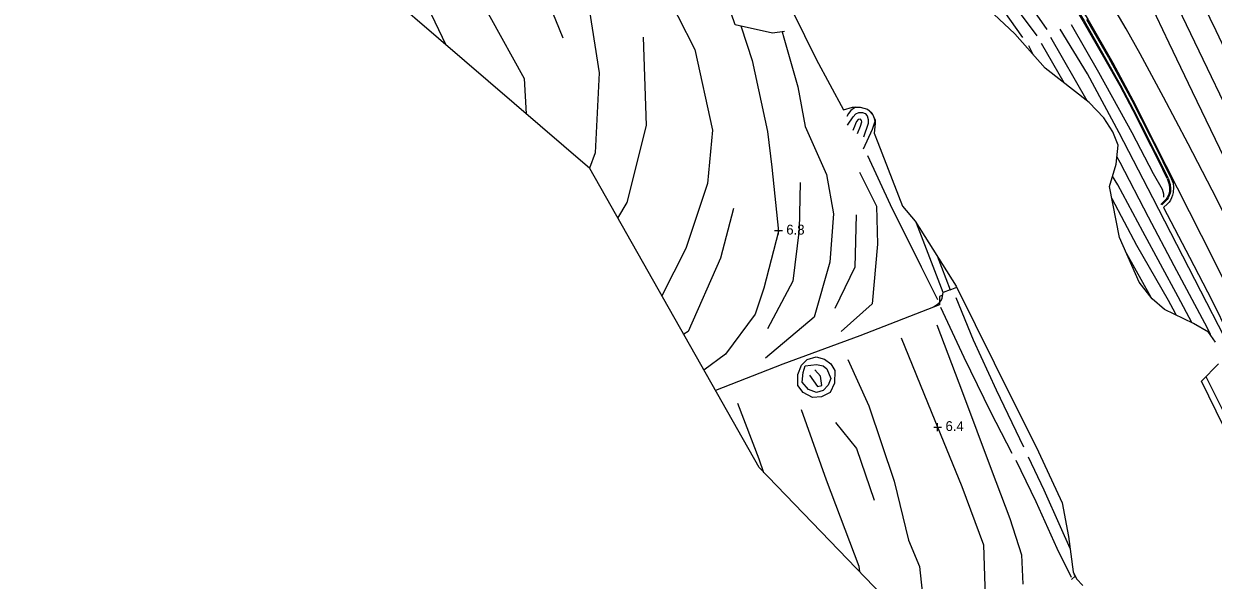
# Model space of a CAD drawing. Extents: x 2316231 to 2323598, y 363169 to 371906.
# Drawn here: x 2319890 to 2320495, y 364546 to 364829 of the extents above; entities that cross this region are included whole.
import ezdxf

# ---------------------------------------------------------------- set-up
doc = ezdxf.new("R2010")
doc.units = 0
for name, color, linetype in [('RD_DTM_BkLn1', 7, 'Continuous'), ('RD_DTM_BkLn2', 7, 'Continuous'), ('RD_DTM_Holes', 7, 'Continuous'), ('RD_DTM_TinHull', 7, 'Continuous'), ('RD_DTM_Void', 7, 'Continuous'), ('RD_EX_Road', 7, 'Continuous')]:
    doc.layers.add(name, color=color, linetype=linetype)

msp = doc.modelspace()

# ---------------------------------------------------------------- linework, layer by layer
at = {"layer": 'RD_DTM_BkLn1'}
for p, q in [((2320400.579, 364817.574), (2320403.1, 364812.964)), ((2320418.76, 364798.656), (2320407.298, 364818.611)), ((2320321.375, 364782.702), (2320320.345, 364784.038)), ((2320462.777, 364689.965), (2320450.593, 364711.769)), ((2320422.529, 364546.483), (2320424.365, 364548.198)), ((2320424.001, 364548.973), (2320423.621, 364548.629))]:
    msp.add_line(p, q, dxfattribs=at)
for points in [[(2320410.15, 364825.762), (2320389.248, 364855.815), (2320369.212, 364884.233), (2320349.298, 364911.757), (2320327.961, 364940.537), (2320301.259, 364975.073), (2320275.559, 365008.208), (2320252.269, 365040.745), (2320229.351, 365072.665), (2320201.167, 365110.039), (2320190.96, 365123.412)], [(2320145.353, 364977.242), (2320152.191, 364988.888), (2320164.434, 364976.063), (2320173.375, 364950.025), (2320187.914, 364921.852), (2320202.784, 364887.375), (2320213.853, 364849.67), (2320230.993, 364815.694), (2320239.973, 364774.64), (2320237.419, 364747.591), (2320226.461, 364714.553), (2320214.303, 364690.541)], [(2320397.711, 364821.783), (2320379.57, 364847.445), (2320359.663, 364874.423), (2320336.56, 364906.695), (2320314.547, 364936.255), (2320294.763, 364961.721), (2320290.3, 364967.109)], [(2320297.337, 364970.546), (2320316.803, 364943.928), (2320334.338, 364920.665), (2320351.734, 364896.338), (2320371.712, 364868.679), (2320387.734, 364845.521), (2320404.876, 364822.634)], [(2320137.391, 364944.681), (2320145.685, 364931.394), (2320160.359, 364901.111), (2320170.011, 364869.549), (2320176.702, 364840.534), (2320182.367, 364803.724), (2320180.435, 364763.079), (2320177.589, 364755.277)], [(2320119.6, 364908.749), (2320136.123, 364884.831), (2320149.697, 364856.554), (2320164.022, 364821.538)], [(2320099.76, 364877.278), (2320111.148, 364862.3), (2320126.911, 364832.452), (2320144.327, 364800.864), (2320145.32, 364783.018)], [(2320552.742, 364678.278), (2320538.659, 364707.734), (2320522.01, 364742.634), (2320504.086, 364779.902), (2320487.437, 364814.802), (2320466.051, 364859.375)], [(2320480.758, 364856.445), (2320495.782, 364825.209), (2320509.64, 364796.307), (2320523.47, 364767.526), (2320538.898, 364735.046), (2320548.879, 364714.035), (2320560.774, 364689.321)], [(2320084.701, 364845.471), (2320097.053, 364833.549), (2320104.591, 364818.032)], [(2320459.046, 364846.318), (2320472.023, 364819.021), (2320483.817, 364794.309), (2320495.466, 364770.096), (2320506.146, 364747.836), (2320518.562, 364721.847), (2320534.275, 364689.076), (2320541.117, 364674.474)], [(2320531.578, 364670.345), (2320516.833, 364699.426), (2320506.431, 364719.658), (2320493.972, 364744.242), (2320481.75, 364767.666), (2320469.287, 364791.449), (2320457.398, 364813.48), (2320450.287, 364826.174), (2320443.458, 364837.685)], [(2320254.475, 364827.477), (2320254.677, 364827.183), (2320260.243, 364809.986), (2320268.075, 364773.916), (2320270.187, 364755.915), (2320273.594, 364723.2), (2320266.082, 364694.323), (2320261.745, 364681.15), (2320246.663, 364660.869), (2320235.653, 364652.828)], [(2320503.343, 364663.571), (2320485.265, 364698.736), (2320463.855, 364740.25), (2320446.802, 364773.311), (2320430.683, 364803.243), (2320416.737, 364825.972)], [(2320422.32, 364828.302), (2320436.263, 364804.155), (2320453.244, 364773.509), (2320464.059, 364752.712), (2320468.65, 364744.615), (2320469.189, 364742.385), (2320469.28, 364740.655)], [(2320192.006, 364729.928), (2320196.713, 364737.962), (2320206.575, 364777.067), (2320204.978, 364821.946)], [(2320275.535, 364824.606), (2320276.297, 364821.631), (2320283.337, 364796.599), (2320287.154, 364776.428), (2320298.062, 364752.122), (2320301.609, 364732.205), (2320299.726, 364707.682), (2320291.741, 364679.729), (2320266.898, 364658.898)], [(2320411.813, 364821.967), (2320430.298, 364789.709), (2320430.309, 364789.688)], [(2320312.836, 364786.344), (2320312.253, 364786.063), (2320310.285, 364784.556), (2320309.227, 364783.158), (2320308.293, 364781.519)], [(2320308.641, 364777.167), (2320311.482, 364781.506), (2320312.808, 364782.863), (2320314.495, 364783.606), (2320316.275, 364783.599), (2320317.668, 364783.034), (2320318.583, 364781.975), (2320319.141, 364780.058), (2320319.213, 364778.015), (2320316.81, 364771.033)], [(2320313.814, 364772.923), (2320315.207, 364776.753), (2320315.873, 364778.805), (2320315.833, 364779.583), (2320315.289, 364780.158), (2320314.155, 364780.002), (2320313.268, 364778.995), (2320312.713, 364777.799), (2320312.267, 364776.524), (2320311.704, 364775.256), (2320311.341, 364774.519)], [(2320316.727, 364765.245), (2320321.352, 364775.145), (2320322.72, 364779.155), (2320322.132, 364781.044)], [(2320318.764, 364761.851), (2320330.356, 364736.81), (2320346.158, 364705.243), (2320354.336, 364688.724)], [(2320445.591, 364761.044), (2320447.014, 364758.376), (2320461.535, 364730.613), (2320474.576, 364705.946), (2320491.444, 364674.207), (2320492.896, 364670.979)], [(2320314.834, 364753.265), (2320323.436, 364736.068), (2320323.944, 364716.722), (2320321.197, 364686.473), (2320305.402, 364672.372)], [(2320284.531, 364748.046), (2320284.171, 364724.178), (2320280.891, 364697.914), (2320268.071, 364673.752)], [(2320483.648, 364676.949), (2320476.727, 364689.995), (2320458.721, 364723.117), (2320446.03, 364746.861), (2320443.378, 364751.349)], [(2320442.982, 364739.931), (2320455.618, 364716.226), (2320471.621, 364688.314), (2320475.148, 364681.694), (2320475.588, 364680.785)], [(2320250.724, 364734.893), (2320244.173, 364709.609), (2320227.6, 364672.312), (2320225.394, 364670.95)], [(2320313.056, 364731.705), (2320312.451, 364705.149), (2320302.18, 364684.127)], [(2320398.333, 364613.62), (2320384.337, 364642.507), (2320372.722, 364667.964), (2320363.84, 364689.506)], [(2320355.987, 364684.681), (2320367.783, 364659.375), (2320381.297, 364631.645), (2320392.115, 364610.603)], [(2320354.084, 364675.708), (2320367.181, 364641.342), (2320381.614, 364602.549), (2320391.13, 364577.49), (2320397.14, 364559.012), (2320397.837, 364544.117)], [(2320335.846, 364669.122), (2320351.254, 364631.707), (2320366.817, 364593.623), (2320377.727, 364564.042), (2320378.563, 364537.535)], [(2320296.896, 364658.347), (2320300.17, 364656.021), (2320302.236, 364652.584), (2320302.088, 364646.18), (2320299.882, 364641.368), (2320295.477, 364639.127), (2320290.852, 364638.806), (2320286.069, 364641.334), (2320283.434, 364644.947), (2320283.473, 364650.507), (2320285.264, 364655.361), (2320288.237, 364658.208), (2320292.759, 364659.519), (2320296.896, 364658.347)], [(2320308.895, 364658.147), (2320319.435, 364634.585), (2320332.436, 364596.363), (2320339.731, 364566.35), (2320345.202, 364552.964), (2320348.188, 364526.102)], [(2320298.106, 364653.446), (2320300.124, 364648.473), (2320298.784, 364645.064), (2320296.303, 364642.472), (2320292.939, 364641.333), (2320288.891, 364642.885), (2320285.568, 364646.652), (2320286.193, 364651.584), (2320287.21, 364654.961), (2320292.935, 364655.563), (2320296.285, 364655.034), (2320298.106, 364653.446)], [(2320289.28, 364650.226), (2320293.463, 364644.385), (2320295.569, 364645.043), (2320294.881, 364649.781), (2320292.131, 364652.872)], [(2320490.754, 364649.457), (2320502.338, 364626.511), (2320516.831, 364596.605), (2320528.161, 364575.52), (2320540.99, 364551.638), (2320554.648, 364524.289), (2320565.072, 364502.051), (2320566.943, 364497.682)], [(2320252.813, 364636.054), (2320263.67, 364607.676), (2320266.028, 364600.851)], [(2320285.078, 364632.812), (2320297.736, 364596.988), (2320314.367, 364553.278), (2320314.788, 364550.322)], [(2320302.525, 364626.097), (2320313.214, 364612.892), (2320322.235, 364586.686)], [(2320421.773, 364562.129), (2320416.912, 364573.238), (2320408.539, 364591.854), (2320400.591, 364608.505)], [(2320394.245, 364607.011), (2320404.299, 364586.057), (2320414.978, 364562.403), (2320422.267, 364547.63)]]:
    msp.add_lwpolyline(points, dxfattribs=at)
at = {"layer": 'RD_DTM_BkLn2'}
msp.add_line((2320360.892, 364693.534), (2320364.231, 364694.913), dxfattribs=at)
for points in [[(2320430.139, 364830.939), (2320441.327, 364811.583), (2320453.164, 364789.828), (2320462.63, 364771.284), (2320468.934, 364758.738), (2320473.235, 364750.043), (2320474.125, 364747.678), (2320474.308, 364745.77), (2320474.209, 364742.987), (2320473.795, 364741.627), (2320473.331, 364740.298), (2320472.772, 364739.156), (2320472.054, 364738.146), (2320471.264, 364737.234), (2320469.308, 364735.374), (2320482.449, 364710.14), (2320493.799, 364688.371), (2320502.459, 364670.65)], [(2320352.299, 364684.899), (2320354.284, 364686.156), (2320355.441, 364687.122), (2320356.261, 364688.151), (2320356.802, 364689.351), (2320357.235, 364692.205)]]:
    msp.add_lwpolyline(points, dxfattribs=at)
at = {"layer": 'RD_DTM_Holes'}
for points in [[(2320242.682, 364916.803), (2320274.815, 364847.312), (2320292.71, 364810.746), (2320306.624, 364784.923), (2320311.232, 364786.373), (2320315.166, 364786.302), (2320318.758, 364785.284), (2320321, 364783.524), (2320322.696, 364779.809), (2320322.775, 364778.089), (2320322.18, 364773.142), (2320324.097, 364768.45), (2320336.68, 364736.036), (2320343.104, 364728.353), (2320363.943, 364695.496), (2320383.277, 364656.445), (2320405.782, 364611.237), (2320417.766, 364585.411), (2320420.937, 364568.255), (2320423.39, 364550.277), (2320425.075, 364546.682), (2320428.199, 364543.386)], [(2320276.575, 364824.751), (2320270.498, 364823.9), (2320251.631, 364828.112), (2320244.003, 364850.51), (2320257.243, 364867.235), (2320264.062, 364869.454)], [(2320495.729, 364666.987), (2320492.139, 364672.046), (2320484.526, 364676.531), (2320469.818, 364683.531), (2320463.576, 364688.957), (2320456.899, 364697.375), (2320446.924, 364720.144), (2320441.773, 364746), (2320445.187, 364757.38), (2320446.255, 364767.07), (2320443.522, 364773.806), (2320438.885, 364780.924), (2320431.525, 364788.744), (2320409.142, 364806.123), (2320393.777, 364823.522), (2320375.067, 364841.254)], [(2320514.538, 364594.216), (2320488.579, 364647.241), (2320497.181, 364656.006)]]:
    msp.add_lwpolyline(points, dxfattribs=at)
at = {"layer": 'RD_DTM_TinHull'}
msp.add_lwpolyline([(2320809.363, 365353.877), (2320991.706, 364942.038), (2321080.196, 364541.654), (2321314.653, 364017.924), (2320828.919, 363723.372), (2320765.1, 363867.546), (2320638.089, 364094.01), (2320532.322, 364258.493), (2320402.792, 364459.125), (2320263.728, 364603.235), (2320177.718, 364755.167), (2319998.644, 364909.111), (2319975.332, 365147.552), (2319890.016, 365354.444)], dxfattribs=at)
at = {"layer": 'RD_DTM_Void'}
for p, q in [((2320271.549, 364723.63), (2320275.549, 364723.63)), ((2320273.549, 364721.63), (2320273.549, 364725.63)), ((2320352.469, 364623.838), (2320356.469, 364623.838)), ((2320354.469, 364621.838), (2320354.469, 364625.838))]:
    msp.add_line(p, q, dxfattribs=at)
at = {"layer": 'RD_EX_Road'}
for p, q in [((2320462.754, 364766.757), (2320468.897, 364754.457)), ((2320471.097, 364750.118), (2320468.897, 364754.457)), ((2320469.478, 364738.406), (2320467.936, 364736.883))]:
    msp.add_line(p, q, dxfattribs=at)
for points in [[(2320322.602, 364984.729), (2320333.925, 364968.693), (2320343.948, 364954.557), (2320354.833, 364939.08), (2320364.687, 364925.145), (2320374.895, 364910.676), (2320386.363, 364894.361), (2320393.066, 364884.612), (2320400.26, 364874.248), (2320410.497, 364858.845), (2320417.192, 364848.208), (2320423.151, 364838.642), (2320428.433, 364829.906), (2320439.428, 364810.75), (2320447.025, 364797.35), (2320453.628, 364784.791), (2320460.338, 364771.628), (2320462.754, 364766.757)], [(2320323.01, 364985.017), (2320334.333, 364968.982), (2320344.356, 364954.845), (2320355.242, 364939.368), (2320365.095, 364925.433), (2320375.304, 364910.964), (2320386.774, 364894.646), (2320393.477, 364884.896), (2320400.674, 364874.529), (2320410.917, 364859.117), (2320417.616, 364848.473), (2320423.577, 364838.904), (2320428.864, 364830.16), (2320439.862, 364810.998), (2320447.464, 364797.59), (2320454.072, 364785.021), (2320460.785, 364771.853), (2320463.202, 364766.979)], [(2320324.371, 364986.292), (2320340.74, 364962.984), (2320356.577, 364940.629), (2320372.051, 364918.986), (2320385.938, 364899.138), (2320400.735, 364877.805), (2320415.862, 364854.835), (2320422.738, 364843.934), (2320430.845, 364830.987), (2320443.442, 364808.825), (2320453.61, 364789.967), (2320464.59, 364768.39), (2320476.213, 364745.367), (2320488.416, 364721.236), (2320501.516, 364695.363), (2320517.465, 364663.531)], [(2320471.564, 364750.297), (2320469.514, 364754.505), (2320466.971, 364759.516), (2320463.202, 364766.979)], [(2320471.564, 364750.297), (2320472.159, 364748.747), (2320472.593, 364747.115), (2320472.884, 364745.061), (2320472.864, 364743.723), (2320472.596, 364742.473), (2320472.206, 364741.395), (2320471.592, 364740.247), (2320471.038, 364739.378), (2320469.974, 364738.19), (2320468.403, 364736.674)], [(2320471.097, 364750.118), (2320471.683, 364748.593), (2320472.102, 364747.015), (2320472.383, 364745.029), (2320472.365, 364743.78), (2320472.114, 364742.611), (2320471.748, 364741.599), (2320471.16, 364740.5), (2320470.638, 364739.681), (2320469.614, 364738.537), (2320469.478, 364738.406)], [(2320357.235, 364692.205), (2320357.235, 364692.205), (2320343.664, 364727.47)], [(2320354.173, 364710.9), (2320360.892, 364693.534), (2320357.235, 364692.205)], [(2320356.681, 364690.688), (2320355.346, 364690.203), (2320355.339, 364685.952), (2320314.952, 364670.103), (2320275.746, 364655.867), (2320241.499, 364642.502)]]:
    msp.add_lwpolyline(points, dxfattribs=at)

# ---------------------------------------------------------------- texts
at = {"layer": 'RD_DTM_Void'}
for s, p in [('6.8', (2320277.549, 364721.63)), ('6.4', (2320358.469, 364621.838))]:
    msp.add_text(s, height=5, dxfattribs=at).set_placement(p)

doc.saveas('drawing.dxf')
